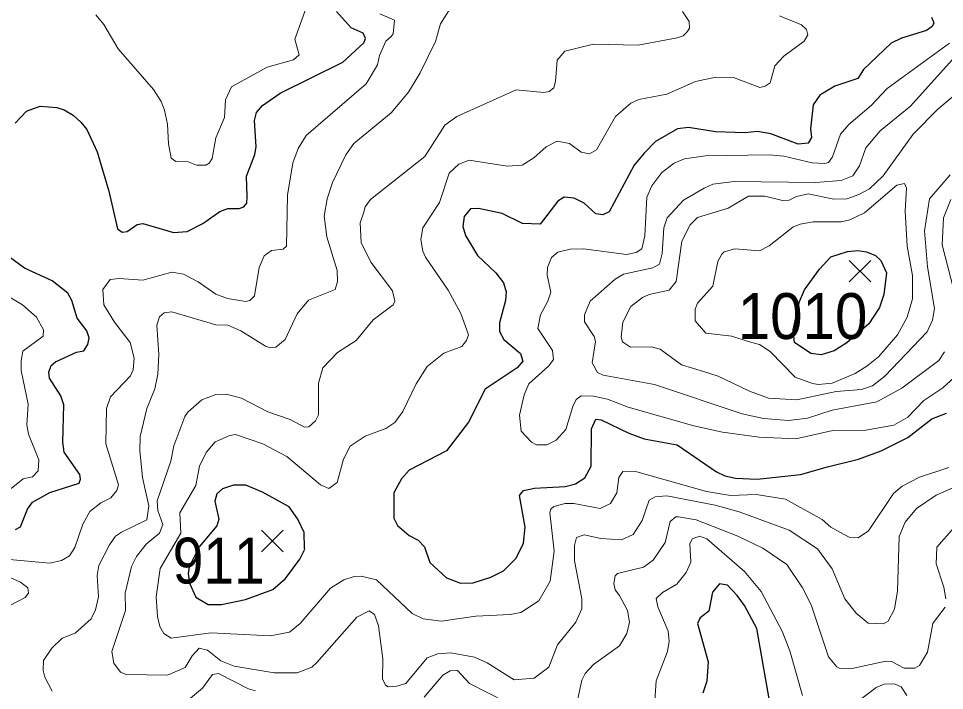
# Model space of a CAD drawing. Extents: x 294.2 to 320.3, y 7482.7 to 7510.7.
# Drawn here: x 317.102 to 318.717, y 7491.272 to 7492.445 of the extents above; entities that cross this region are included whole.
import ezdxf
from ezdxf.enums import TextEntityAlignment as Align

# ---------------------------------------------------------------- set-up
doc = ezdxf.new("R2010")
doc.units = 0
doc.header["$LTSCALE"] = 0.032
for name, color, linetype, lineweight in [('1', 7, 'Continuous', 25), ('2', 7, 'Continuous', 13), ('21', 7, 'Continuous', 25)]:
    doc.layers.add(name, color=color, linetype=linetype, lineweight=lineweight)
doc.layers.add('61', color=7, linetype='Continuous')

msp = doc.modelspace()

# ---------------------------------------------------------------- linework, layer by layer
at = {"layer": '1'}
msp.add_line((317.6013, 7491.5184), (317.6012, 7491.5206), dxfattribs=at)
for points in [[(317.0961, 7492.2621), (317.116, 7492.2831), (317.1399, 7492.2917), (317.1687, 7492.2896), (317.182, 7492.2852), (317.1976, 7492.2761), (317.2109, 7492.2637), (317.2214, 7492.2508), (317.2392, 7492.212), (317.2596, 7492.1436), (317.2746, 7492.0775), (317.2829, 7492.0721), (317.2918, 7492.0732), (317.309, 7492.085), (317.319, 7492.0872), (317.3722, 7492.071), (317.3961, 7492.0732), (317.4238, 7492.0872), (317.4532, 7492.1082), (317.4671, 7492.113), (317.487, 7492.113), (317.4954, 7492.1163), (317.5003, 7492.1227), (317.5009, 7492.134), (317.4998, 7492.1695), (317.5142, 7492.2072), (317.5164, 7492.2206), (317.5136, 7492.2669), (317.5175, 7492.2809), (317.528, 7492.2932), (317.5585, 7492.3142), (317.6678, 7492.3685), (317.7044, 7492.4024), (317.7072, 7492.4099), (317.7033, 7492.4191), (317.6823, 7492.4287), (317.6567, 7492.4572)], [(318.6948, 7492.4472), (318.6987, 7492.437), (318.6956, 7492.4307), (318.6861, 7492.4236), (318.6421, 7492.4102), (318.624, 7492.4016), (318.5761, 7492.356), (318.5663, 7492.3403), (318.5262, 7492.3269), (318.5, 7492.3112), (318.4882, 7492.2939), (318.4835, 7492.2522), (318.4851, 7492.2373), (318.4796, 7492.227), (318.4623, 7492.2255), (318.4143, 7492.2436), (318.3911, 7492.2475), (318.3691, 7492.2452), (318.318, 7492.2467), (318.2705, 7492.2546), (318.2516, 7492.2523), (318.2131, 7492.2303), (318.1934, 7492.2098), (318.1761, 7492.1886), (318.1326, 7492.1076), (318.1216, 7492.1021), (318.109, 7492.1037), (318.0886, 7492.1226), (318.0713, 7492.1312), (318.054, 7492.1328), (318.0426, 7492.1257), (318.0119, 7492.0856), (317.9813, 7492.0872), (317.9459, 7492.1045), (317.9046, 7492.1131), (317.8905, 7492.1124), (317.8795, 7492.099), (317.8771, 7492.0817), (317.8818, 7492.066), (317.903, 7492.0314), (317.9345, 7492.0007), (317.9479, 7491.9834), (317.9526, 7491.9677), (317.9515, 7491.9527), (317.941, 7491.9134), (317.941, 7491.8984), (317.9489, 7491.8843), (317.978, 7491.8599), (317.9819, 7491.8465), (317.9717, 7491.8348), (317.9163, 7491.7978), (317.8872, 7491.7404), (317.8486, 7491.6901), (317.7837, 7491.6563), (317.7704, 7491.6413), (317.757, 7491.617), (317.757, 7491.5729), (317.7633, 7491.5596), (317.7833, 7491.5423), (317.7991, 7491.5344), (317.8101, 7491.5226), (317.8195, 7491.4951), (317.8486, 7491.4684), (317.873, 7491.459), (317.895, 7491.4597), (317.9261, 7491.4699), (317.9481, 7491.4809), (317.9701, 7491.5029), (317.9827, 7491.5289), (317.9858, 7491.5572)], [(317.0971, 7491.5527), (317.1055, 7491.5576), (317.1177, 7491.5882), (317.1265, 7491.6006), (317.1565, 7491.6173), (317.2081, 7491.6339), (317.2103, 7491.6409), (317.2092, 7491.6489), (317.182, 7491.6877), (317.1792, 7491.7054), (317.1814, 7491.7705), (317.1759, 7491.7861), (317.1564, 7491.8168), (317.1548, 7491.8276), (317.1592, 7491.8389), (317.1664, 7491.8458), (317.203, 7491.8624), (317.2158, 7491.8646), (317.223, 7491.8759), (317.2252, 7491.8872), (317.2214, 7491.8996), (317.2047, 7491.9216), (317.1953, 7491.9523), (317.1881, 7491.9652), (317.1609, 7491.9867), (317.1127, 7492.0093), (317.0778, 7492.0346)], [(318.09, 7491.6429), (318.101, 7491.6634), (318.1014, 7491.7287), (318.1093, 7491.7452), (318.1187, 7491.7444), (318.1667, 7491.7208), (318.1934, 7491.7114), (318.2508, 7491.7006), (318.3197, 7491.6534), (318.3339, 7491.6463), (318.3528, 7491.6424), (318.3905, 7491.6408), (318.4664, 7491.6487), (318.5132, 7491.6623), (318.5675, 7491.6757), (318.6071, 7491.6904), (318.6532, 7491.7132), (318.6949, 7491.7462), (318.7209, 7491.7557)], [(317.9858, 7491.5572), (317.976, 7491.6123), (317.9831, 7491.6209), (318.0019, 7491.6249), (318.0554, 7491.628), (318.0735, 7491.6327), (318.09, 7491.6429)], [(317.6012, 7491.5206), (317.6004, 7491.5474), (317.5894, 7491.571), (317.5744, 7491.5922), (317.528, 7491.6182), (317.4989, 7491.63), (317.4774, 7491.63), (317.4578, 7491.6237), (317.4483, 7491.6151), (317.4444, 7491.6025), (317.4515, 7491.571), (317.4483, 7491.5592), (317.4171, 7491.5226), (317.3998, 7491.488), (317.3982, 7491.4755), (317.4006, 7491.459), (317.4116, 7491.4346), (317.4328, 7491.422), (317.4564, 7491.422), (317.4981, 7491.4306), (317.5458, 7491.4479), (317.5678, 7491.4676), (317.593, 7491.5013), (317.6013, 7491.5184)], [(318.4183, 7491.2178), (318.39, 7491.3802), (318.3684, 7491.4205), (318.3557, 7491.4377), (318.3385, 7491.4555), (318.3246, 7491.4582), (318.3124, 7491.4436), (318.3063, 7491.4103), (318.2913, 7491.399), (318.2863, 7491.3888), (318.3052, 7491.3221), (318.3025, 7491.2882), (318.2958, 7491.2672)]]:
    msp.add_lwpolyline(points, dxfattribs=at)
msp.add_lwpolyline([(318.6159, 7492.0007), (318.6117, 7491.963), (318.6039, 7491.9402), (318.5854, 7491.9119), (318.5469, 7491.8789), (318.5249, 7491.8647), (318.5021, 7491.8577), (318.484, 7491.86), (318.4558, 7491.8793), (318.4534, 7491.9013), (318.4644, 7491.9509), (318.4731, 7491.9713), (318.4994, 7492.0075), (318.519, 7492.0287), (318.5481, 7492.0381), (318.5662, 7492.0397), (318.5812, 7492.0373), (318.5969, 7492.031), (318.6063, 7492.0224)], close=True, dxfattribs=at)
at = {"layer": '2'}
for points in [[(317.8633, 7492.4751), (317.8384, 7492.4355), (317.8294, 7492.4049), (317.8026, 7492.3499), (317.7822, 7492.3161), (317.7522, 7492.2803), (317.6871, 7492.2267), (317.673, 7492.2069), (317.65, 7492.1584), (317.6404, 7492.1303), (317.6353, 7492.0997), (317.6398, 7492.0639), (317.6577, 7492.0052), (317.6583, 7491.986), (317.6545, 7491.9719), (317.6079, 7491.9534), (317.5881, 7491.9292), (317.567, 7491.8845), (317.5511, 7491.8711), (317.5409, 7491.8698), (317.5332, 7491.873), (317.4898, 7491.8998), (317.4674, 7491.9094), (317.4464, 7491.91), (317.3697, 7491.933), (317.3563, 7491.9311), (317.348, 7491.924), (317.3436, 7491.9094), (317.3467, 7491.8583), (317.3454, 7491.8238), (317.3397, 7491.7983), (317.3257, 7491.7638), (317.3142, 7491.7153), (317.3135, 7491.691), (317.3186, 7491.6438), (317.3295, 7491.594), (317.3257, 7491.5697), (317.2816, 7491.548), (317.2714, 7491.541), (317.2606, 7491.5263), (317.242, 7491.4899), (317.2395, 7491.4727), (317.2414, 7491.4356), (317.2363, 7491.4127), (317.2286, 7491.3967), (317.2012, 7491.3718), (317.1782, 7491.3635), (317.1603, 7491.3456), (317.1456, 7491.3245), (317.145, 7491.3067), (317.1482, 7491.2952), (317.1609, 7491.2709)], [(317.2369, 7492.4514), (317.2509, 7492.4342), (317.2759, 7492.3921), (317.3378, 7492.3206), (317.3512, 7492.3001), (317.3569, 7492.2848), (317.362, 7492.2606), (317.364, 7492.2261), (317.3684, 7492.2011), (317.3767, 7492.1954), (317.3978, 7492.1948), (317.4125, 7492.189), (317.4291, 7492.189), (317.4348, 7492.1922), (317.44, 7492.2005), (317.4463, 7492.2363), (317.4616, 7492.2721), (317.4629, 7492.3027), (317.4738, 7492.3257), (317.5358, 7492.3601), (317.5817, 7492.3729), (317.5919, 7492.3812), (317.5842, 7492.4086), (317.6041, 7492.4636)], [(318.1346, 7491.5985), (318.1167, 7491.5895), (318.0708, 7491.5985), (318.0555, 7491.5984), (318.0357, 7491.5933), (318.0306, 7491.5882), (318.0286, 7491.5825), (318.0363, 7491.5148), (318.0293, 7491.4625), (318.0095, 7491.4286), (317.9782, 7491.4082), (317.9597, 7491.4044), (317.8997, 7491.4018), (317.8397, 7491.3929), (317.8077, 7491.3967), (317.7886, 7491.4062), (317.7266, 7491.465), (317.6998, 7491.4714), (317.6877, 7491.4708), (317.6698, 7491.465), (317.6462, 7491.4503), (317.5932, 7491.389), (317.5747, 7491.3737), (317.5409, 7491.3673), (317.4374, 7491.3724), (317.3685, 7491.3635), (317.3557, 7491.3711), (317.3487, 7491.3833), (317.3448, 7491.4012), (317.3423, 7491.4356), (317.3495, 7491.4847), (317.385, 7491.5467), (317.3837, 7491.5818), (317.4112, 7491.6297), (317.4176, 7491.6635), (317.4297, 7491.6872), (317.4451, 7491.7057), (317.4706, 7491.7172), (317.4808, 7491.7185), (317.5281, 7491.7025), (317.5702, 7491.6802), (317.6289, 7491.631), (317.6436, 7491.6246), (317.6577, 7491.6349), (317.6692, 7491.6757), (317.6807, 7491.6981), (317.7069, 7491.7159), (317.7426, 7491.7293), (317.7586, 7491.7396), (317.7726, 7491.7587), (317.7956, 7491.8072), (317.8147, 7491.8372), (317.8441, 7491.8609), (317.8754, 7491.8723), (317.8837, 7491.8826), (317.8869, 7491.8928), (317.8735, 7491.9298), (317.8518, 7491.9707), (317.8122, 7492.0282), (317.8071, 7492.0384), (317.8039, 7492.0588), (317.8071, 7492.0792), (317.8365, 7492.1239), (317.8531, 7492.175), (317.8703, 7492.1903), (317.8882, 7492.1973), (317.9546, 7492.1871), (317.9808, 7492.189), (318.0012, 7492.2018), (318.0223, 7492.2209), (318.0414, 7492.2305), (318.0631, 7492.2267), (318.0835, 7492.2114), (318.0982, 7492.2088), (318.1104, 7492.2158), (318.1436, 7492.274), (318.1704, 7492.2969), (318.1844, 7492.3033), (318.233, 7492.3129), (318.2828, 7492.3346), (318.3185, 7492.3422), (318.3492, 7492.3416), (318.3951, 7492.3244), (318.4047, 7492.3269), (318.413, 7492.3327), (318.4213, 7492.3621), (318.4373, 7492.3793), (318.4724, 7492.4055), (318.4788, 7492.4163), (318.4768, 7492.4253), (318.4679, 7492.4336), (318.4296, 7492.4495)], [(317.3697, 7492.002), (317.3902, 7491.9988), (317.4157, 7491.9854), (317.4464, 7491.9637), (317.4668, 7491.956), (317.4987, 7491.9509), (317.5057, 7491.9528), (317.514, 7491.9605), (317.5217, 7492.0103), (317.5306, 7492.0307), (317.5434, 7492.0396), (317.5638, 7492.0422), (317.5696, 7492.0473), (317.5715, 7492.1367), (317.5804, 7492.1929), (317.59, 7492.2177), (317.604, 7492.2408), (317.7084, 7492.3306), (317.7285, 7492.3637), (317.7319, 7492.3804), (317.7429, 7492.4055), (317.752, 7492.4133), (317.7555, 7492.4178), (317.7578, 7492.4417), (317.7324, 7492.4527)], [(318.028, 7492.3174), (318.0357, 7492.3238), (318.0388, 7492.3346), (318.0414, 7492.3723), (318.0548, 7492.3876), (318.1053, 7492.3997), (318.1832, 7492.3984), (318.2508, 7492.4112), (318.2617, 7492.4144), (318.2687, 7492.4215), (318.2725, 7492.4278), (318.2719, 7492.4393), (318.2604, 7492.4572)], [(318.1653, 7491.7663), (318.1295, 7491.7804), (318.1053, 7491.7855), (318.0835, 7491.7862), (318.0746, 7491.7797), (318.0689, 7491.7677), (318.0567, 7491.7274), (318.0401, 7491.7089), (318.0235, 7491.7006), (318.0056, 7491.7006), (317.9967, 7491.7051), (317.9788, 7491.7248), (317.9757, 7491.7523), (317.9839, 7491.7881), (317.9923, 7491.8072), (318.0273, 7491.8385), (318.035, 7491.8494), (318.0337, 7491.8653), (318.0082, 7491.9036), (318.0127, 7491.9273), (318.0255, 7491.9515), (318.0306, 7491.9669), (318.0242, 7491.9969), (318.0248, 7492.0103), (318.0318, 7492.0275), (318.0427, 7492.0371), (318.0644, 7492.0422), (318.0874, 7492.0428), (318.1627, 7492.0326), (318.1793, 7492.0364), (318.1895, 7492.0428), (318.1946, 7492.0652), (318.1978, 7492.1329), (318.2068, 7492.1526), (318.224, 7492.1762), (318.2457, 7492.1922), (318.2636, 7492.1999), (318.3006, 7492.205), (318.4117, 7492.2069), (318.4373, 7492.2043), (318.4864, 7492.1928), (318.5088, 7492.1916), (318.5152, 7492.1935), (318.5222, 7492.2031), (318.5356, 7492.2427), (318.5503, 7492.2599), (318.5892, 7492.2931), (318.6173, 7492.3225), (318.7258, 7492.4016)], [(318.2247, 7492.0345), (318.2278, 7492.0792), (318.2336, 7492.0971), (318.2623, 7492.1277), (318.2981, 7492.1488), (318.3134, 7492.1558), (318.3504, 7492.1603), (318.4922, 7492.1584), (318.5369, 7492.1622), (318.5573, 7492.1699), (318.5688, 7492.1878), (318.5803, 7492.219), (318.6052, 7492.249), (318.6582, 7492.2918), (318.7361, 7492.3787)], [(318.7271, 7492.1718), (318.6913, 7492.1303), (318.6824, 7492.0741), (318.6875, 7492.0116), (318.6997, 7491.9388), (318.6965, 7491.9183), (318.6869, 7491.8979), (318.6135, 7491.8206), (318.5919, 7491.8035), (318.5725, 7491.797), (318.5281, 7491.7938), (318.4598, 7491.7794), (318.4104, 7491.7823), (318.3773, 7491.7944), (318.3224, 7491.8206), (318.2968, 7491.8289), (318.2585, 7491.8404), (318.2215, 7491.8679), (318.2061, 7491.8717), (318.1698, 7491.8711), (318.1557, 7491.8806), (318.1531, 7491.8883), (318.1563, 7491.9145), (318.1704, 7491.9419), (318.1908, 7491.9579), (318.2023, 7491.963), (318.2368, 7491.9706), (318.2495, 7491.986), (318.2591, 7492.0562), (318.2738, 7492.0849), (318.2866, 7492.0977), (318.3402, 7492.1137), (318.3753, 7492.1348), (318.4041, 7492.1348), (318.4347, 7492.1271), (318.4462, 7492.1277), (318.459, 7492.1341), (318.4794, 7492.1386), (318.5241, 7492.1297), (318.5471, 7492.1303), (318.5681, 7492.1373), (318.5867, 7492.1475), (318.6103, 7492.1699), (318.6626, 7492.2427), (318.7054, 7492.2867), (318.7667, 7492.3378)], [(317.7158, 7492.129), (317.8109, 7492.2037), (317.846, 7492.2586), (317.8665, 7492.274), (317.9699, 7492.3205), (318.0184, 7492.3154), (318.028, 7492.3174)], [(318.6192, 7491.3929), (318.6109, 7491.3884), (318.5841, 7491.3896), (318.563, 7491.4069), (318.5432, 7491.4318), (318.5215, 7491.4841), (318.496, 7491.5193), (318.4462, 7491.5518), (318.3594, 7491.5837), (318.3172, 7491.5952), (318.233, 7491.6118), (318.2125, 7491.6099), (318.2023, 7491.6042), (318.1902, 7491.5684), (318.1742, 7491.5441), (318.1538, 7491.5346), (318.118, 7491.5372), (318.0887, 7491.5435), (318.0753, 7491.5391), (318.072, 7491.525), (318.072, 7491.4982), (318.0848, 7491.4318), (318.0848, 7491.4145), (318.074, 7491.3909), (318.0421, 7491.3514), (318.0274, 7491.3124), (318.0018, 7491.2933), (317.9667, 7491.2907), (317.9195, 7491.3201), (317.8977, 7491.3298), (317.8563, 7491.3376), (317.8333, 7491.3359), (317.815, 7491.3287), (317.7777, 7491.2843), (317.7618, 7491.2792), (317.7471, 7491.2785), (317.742, 7491.2811), (317.7369, 7491.292), (317.7375, 7491.3271), (317.7298, 7491.3846), (317.7228, 7491.4044), (317.7138, 7491.4107), (317.6922, 7491.3998), (317.6226, 7491.3207), (317.6136, 7491.3124), (317.5881, 7491.3028), (317.5479, 7491.3028), (317.4783, 7491.3143), (317.4553, 7491.3239), (317.4317, 7491.3424), (317.417, 7491.3456), (317.4049, 7491.3322), (317.3927, 7491.3118), (317.3621, 7491.2984), (317.2899, 7491.2996), (317.2803, 7491.3041), (317.2682, 7491.3194), (317.265, 7491.3399), (317.2887, 7491.4114), (317.288, 7491.442), (317.2995, 7491.4886), (317.3078, 7491.5059), (317.3248, 7491.5271), (317.3483, 7491.5466), (317.354, 7491.5617), (317.3454, 7491.5863), (317.3442, 7491.6029), (317.3678, 7491.6719), (317.3729, 7491.6987), (317.3921, 7491.7504), (317.3972, 7491.7574), (317.4221, 7491.7791), (317.4464, 7491.7887), (317.4642, 7491.7893), (317.4911, 7491.7823), (317.537, 7491.7581), (317.5759, 7491.7446), (317.6009, 7491.7313), (317.6085, 7491.7319), (317.62, 7491.7427), (317.6251, 7491.7529), (317.6251, 7491.8085), (317.6328, 7491.8353), (317.6583, 7491.8621), (317.6909, 7491.8825), (317.7209, 7491.919), (317.7554, 7491.9451), (317.7586, 7491.9515), (317.7547, 7491.9694), (317.7164, 7492.0192), (317.6998, 7492.0537), (317.6979, 7492.0882), (317.7037, 7492.1048), (317.7068, 7492.1163), (317.7158, 7492.129)], [(318.7284, 7492.129), (318.7156, 7492.0971), (318.7131, 7492.0499), (318.738, 7491.9528)], [(318.0893, 7491.9273), (318.0995, 7491.9515), (318.1429, 7491.9898), (318.1576, 7491.9987), (318.2087, 7492.0096), (318.2202, 7492.016), (318.2247, 7492.0345)], [(317.2695, 7491.9145), (317.2509, 7491.9452), (317.2491, 7491.9719), (317.2618, 7491.9892), (317.2778, 7491.9911), (317.3187, 7491.9879), (317.3697, 7492.002)], [(317.0894, 7491.6246), (317.1105, 7491.6412), (317.1265, 7491.645), (317.1367, 7491.6552), (317.1373, 7491.6744), (317.1194, 7491.7191), (317.1169, 7491.7357), (317.1188, 7491.7715), (317.1067, 7491.8302), (317.1067, 7491.8481), (317.1099, 7491.864), (317.145, 7491.8902), (317.1456, 7491.9011), (317.1335, 7491.9234), (317.1093, 7491.9451), (317.0761, 7491.9649)], [(318.7175, 7491.8628), (318.7073, 7491.8481), (318.6429, 7491.7995), (318.5995, 7491.7759), (318.5216, 7491.7612), (318.4781, 7491.7472), (318.4449, 7491.7433), (318.4015, 7491.7466), (318.3645, 7491.7548), (318.2113, 7491.8059), (318.1218, 7491.8225), (318.1123, 7491.827), (318.1027, 7491.8436), (318.1085, 7491.8813), (318.1065, 7491.8896), (318.0893, 7491.9151), (318.0893, 7491.9273)], [(317.0863, 7491.5007), (317.1565, 7491.4943), (317.1769, 7491.4988), (317.191, 7491.5071), (317.2005, 7491.5212), (317.2146, 7491.5621), (317.2267, 7491.5844), (317.2459, 7491.5997), (317.2631, 7491.608), (317.2739, 7491.6208), (317.2765, 7491.631), (317.2542, 7491.7025), (317.2554, 7491.7638), (317.2625, 7491.7842), (317.2976, 7491.8213), (317.302, 7491.8315), (317.304, 7491.8519), (317.2969, 7491.8794), (317.2695, 7491.9145)], [(318.7405, 7491.8238), (318.7144, 7491.8002), (318.6811, 7491.7778), (318.6531, 7491.7491), (318.6288, 7491.7351), (318.5803, 7491.7261)], [(318.5803, 7491.7261), (318.5228, 7491.7255), (318.4577, 7491.7114), (318.3939, 7491.714), (318.33, 7491.7229), (318.2802, 7491.7338), (318.1653, 7491.7663)], [(318.7246, 7491.661), (318.6735, 7491.6444), (318.6435, 7491.6284), (318.6282, 7491.6157), (318.5848, 7491.5505), (318.5669, 7491.5384), (318.5509, 7491.5397), (318.5356, 7491.5474), (318.519, 7491.5569), (318.5037, 7491.5704), (318.4398, 7491.6061), (318.3888, 7491.6138), (318.3441, 7491.6125)], [(318.3441, 7491.6125), (318.3019, 7491.6195), (318.1806, 7491.6534), (318.1563, 7491.654), (318.1493, 7491.6438), (318.1455, 7491.617), (318.1346, 7491.5985)], [(318.7693, 7491.6419), (318.7029, 7491.6131)], [(318.7029, 7491.6131), (318.6684, 7491.5895), (318.6486, 7491.5659), (318.6384, 7491.5404), (318.6352, 7491.4459), (318.6301, 7491.4139), (318.6192, 7491.3929)], [(318.0759, 7491.2492), (318.0848, 7491.2901), (318.0906, 7491.3015), (318.1053, 7491.3175), (318.1506, 7491.3501), (318.1634, 7491.3711), (318.1678, 7491.391), (318.1646, 7491.4114), (318.1506, 7491.4376), (318.1429, 7491.4477), (318.1404, 7491.4586), (318.1429, 7491.472), (318.1467, 7491.4759), (318.1921, 7491.4874), (318.2093, 7491.4995), (318.2298, 7491.5301), (318.2387, 7491.5671), (318.2489, 7491.5748), (318.2534, 7491.5748), (318.284, 7491.5697), (318.3568, 7491.541), (318.4003, 7491.5206), (318.4424, 7491.4918), (318.4698, 7491.451), (318.4845, 7491.4216), (318.5151, 7491.3309), (318.5292, 7491.313), (318.5349, 7491.3105), (318.5535, 7491.3099), (318.6148, 7491.3232), (318.625, 7491.3226), (318.6467, 7491.3111), (318.6658, 7491.3111), (318.6735, 7491.3156), (318.6875, 7491.3386), (318.6971, 7491.389), (318.7048, 7491.3999), (318.7182, 7491.4171)], [(318.7194, 7491.4318), (318.7163, 7491.4522), (318.7028, 7491.4931), (318.7041, 7491.5218), (318.7335, 7491.5557)], [(318.4698, 7491.2633), (318.4475, 7491.3412), (318.4341, 7491.3756), (318.3977, 7491.4446), (318.3683, 7491.4797), (318.3027, 7491.5367), (318.2902, 7491.5414), (318.2774, 7491.5367), (318.2728, 7491.5278), (318.2751, 7491.4956), (318.2668, 7491.4778), (318.2502, 7491.4573), (318.2253, 7491.4427), (318.2144, 7491.4324), (318.217, 7491.4178), (318.2355, 7491.3756), (318.2368, 7491.3578), (318.2342, 7491.3399), (318.2144, 7491.2888), (318.2119, 7491.2543)], [(317.0881, 7491.421), (317.1137, 7491.4343), (317.1194, 7491.442), (317.1182, 7491.4509), (317.1054, 7491.4611), (317.0824, 7491.4714)], [(317.8097, 7491.26), (317.8422, 7491.2984), (317.855, 7491.306), (317.8677, 7491.3066), (317.8888, 7491.2843), (317.9526, 7491.2517)], [(317.3289, 7491.2313), (317.3985, 7491.2556), (317.4233, 7491.2762), (317.4405, 7491.3001), (317.4508, 7491.3018), (317.5032, 7491.2747), (317.5153, 7491.2715)], [(318.6518, 7491.2633), (318.6416, 7491.2785), (318.6301, 7491.2837), (318.6122, 7491.283), (318.5982, 7491.2773), (318.5535, 7491.2428)]]:
    msp.add_lwpolyline(points, dxfattribs=at)
msp.add_lwpolyline([(318.3747, 7491.8813), (318.3466, 7491.8902), (318.3012, 7491.8953), (318.2821, 7491.917), (318.2821, 7491.9375), (318.2866, 7491.9477), (318.3134, 7491.9777), (318.3217, 7492.0205), (318.3287, 7492.0333), (318.3332, 7492.0377), (318.3517, 7492.0428), (318.3945, 7492.039), (318.4117, 7492.0479), (318.4526, 7492.0805), (318.4654, 7492.0856), (318.4884, 7492.0901), (318.5369, 7492.0901), (318.5522, 7492.0932), (318.5777, 7492.1054), (318.6339, 7492.1539), (318.6473, 7492.1565), (318.6512, 7492.1488), (318.6486, 7492.1086), (318.6524, 7492.0473), (318.6614, 7491.9962), (318.6614, 7491.9554), (318.6524, 7491.9234), (318.6352, 7491.8928), (318.602, 7491.8545), (318.5816, 7491.8379), (318.5617, 7491.8251), (318.5215, 7491.8085), (318.4973, 7491.8059), (318.4871, 7491.8079), (318.457, 7491.8187), (318.413, 7491.8634), (318.3945, 7491.8755)], close=True, dxfattribs=at)
at = {"layer": '21'}
for p, q in [((318.5512, 7492.0225), (318.5887, 7491.985)), ((318.5887, 7492.0225), (318.5512, 7491.985)), ((317.5261, 7491.5517), (317.5636, 7491.5142)), ((317.5636, 7491.5517), (317.5261, 7491.5142))]:
    msp.add_line(p, q, dxfattribs=at)

# ---------------------------------------------------------------- texts
at = {"layer": '61'}
for s, width, p in [('1010', 0.95, (318.4697, 7491.8854)), ('911', 0.9, (317.4513, 7491.4586))]:
    msp.add_text(s, height=0.08, dxfattribs=dict(at, width=width)).set_placement(p, align=Align.CENTER)

doc.saveas('drawing.dxf')
